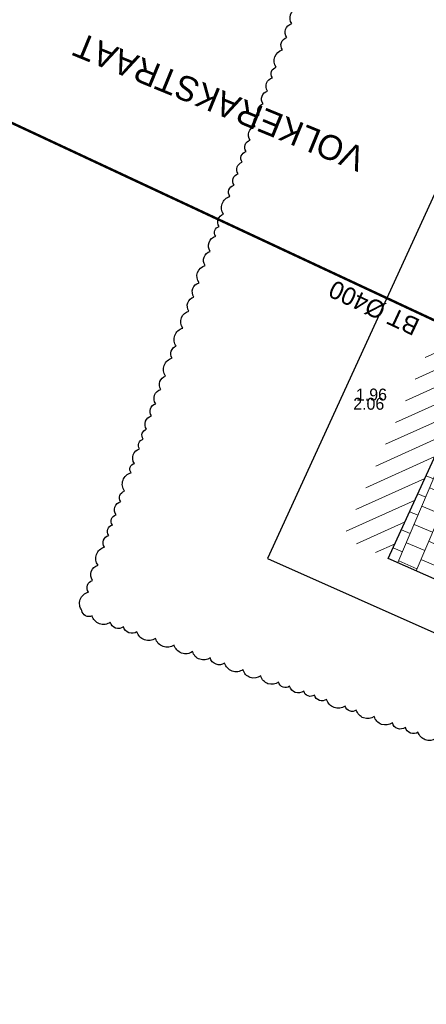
# Model space of a CAD drawing. Header units: metres. Extents: x 134157 to 138734, y 451157 to 455772.
# Tile 689 of 1056: x 136600 to 136608, y 453971 to 453991. Entities that reach past the tile are written whole.
import ezdxf
from ezdxf.enums import TextEntityAlignment as Align

# ---------------------------------------------------------------- set-up
doc = ezdxf.new("R2010")
doc.units = ezdxf.units.M
doc.layers.add('-DR-alg-hulplijnen', color=210, linetype='Continuous', plot=False)
for name, color, linetype in [('-DR-alg-projectgrens 1-200', 3, 'PROJECTGRENS_1-200'), ('-DR-alg-txt-straatnaam', 2, 'Continuous'), ('-DR-bs-rio-DWA Jutfaseweg', 253, 'Continuous'), ('-DR-bs-rio-txt @ 0.2', 253, 'Continuous'), ('-DR-bs-txt-hoogtemaat', 253, 'Continuous'), ('-DR-nw-vh-scheiding erfgrens en bebouwing', 3, 'Continuous')]:
    doc.layers.add(name, color=color, linetype=linetype)
doc.layers.add('-DR-nw-gr-arc-gras', color=7, linetype='Continuous', true_color=0xb5d5a4)
doc.layers.add('-DR-nw-vh-arc-herstellen verharding', color=253, linetype='Continuous', lineweight=5)
doc.layers.add('-DR-nw-vh-arc-tegels 300x300x45', color=253, linetype='Continuous', lineweight=9)
doc.styles.add('Drong', font='txt', dxfattribs={"height": 1.8})
doc.linetypes.add('PROJECTGRENS_1-200', pattern='A,0.32,-0.13,[133,ltypeshp.shx,S=0.13,R=0,X=-0.13,Y=0],-0.13,1.27', length=1.85)
pattern_1 = [(115.335625, (136419.71802, 453326.2367), (-0.223681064, -0.105903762), [0.06, -0.187485]), (205.335625, (136419.71802, 453326.2367), (0.105903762, -0.223681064), [0.06, -0.187485])]

# ---------------------------------------------------------------- blocks, each defined once
blk = doc.blocks.new('*U102')
at = {"style": 'Drong'}
blk.add_attdef('BOBR', text='', height=1.8, rotation=84.5958, dxfattribs=at).set_placement((4.64, 49.043), align=Align.BOTTOM_RIGHT)
blk.add_attdef('MATERIAAL', text='', height=1.8, rotation=84.5958, dxfattribs=at).set_placement((0, 0), align=Align.BOTTOM_CENTER)
blk.add_attdef('BOBL', text='', height=1.8, rotation=84.5958, dxfattribs=at).set_placement((-4.639, -49.042), align=Align.BOTTOM_LEFT)

msp = doc.modelspace()

# ---------------------------------------------------------------- hatches: boundary and pattern name
at = {"layer": '-DR-nw-gr-arc-gras', "transparency": 33554687}
h = msp.add_hatch(dxfattribs=at)
h.set_pattern_fill('AGR-BOLLEN', color=256, scale=0.1, pattern_type=2)
h.set_pattern_definition(pattern_1)
edge = h.paths.add_edge_path()
edge.add_arc((-7000776.81, 3043164.568), 7592527.997, 340.0567505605, 340.0572256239)
edge.add_line((136455.782, 453494.254), (136455.124, 453494.493))
edge.add_arc((380495.222, 364992.548), 259592.304, 160.06665688, 160.08044536)
edge.add_line((136433.832, 453435.762), (136433.813, 453435.768))
edge.add_line((136433.813, 453435.768), (136432.179, 453431.255))
edge.add_line((136432.179, 453431.255), (136432.198, 453431.248))
edge.add_line((136432.198, 453431.248), (136431.678, 453429.87))
edge.add_line((136431.678, 453429.87), (136432.336, 453429.631))
edge.add_line((136432.336, 453429.631), (136434.309, 453435.077))
h = msp.add_hatch(dxfattribs=at)
h.set_pattern_fill('AGR-BOLLEN', color=256, scale=0.1, pattern_type=2)
h.set_pattern_definition(pattern_1)
edge = h.paths.add_edge_path()
edge.add_line((136644.275, 454017.422), (136643.935, 454016.481))
edge.add_line((136643.935, 454016.481), (136643.884, 454016.34))
edge.add_line((136643.884, 454016.34), (136644.542, 454016.102))
edge.add_arc((1711333.983, -116117.427), 1674723.582, 160.095672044, 160.096657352, ccw=False)
edge.add_line((136654.347, 454043.181), (136653.689, 454043.42))
edge.add_line((136653.689, 454043.42), (136653.638, 454043.279))
edge.add_line((136653.638, 454043.279), (136653.298, 454042.339))
edge.add_line((136653.298, 454042.339), (136644.275, 454017.422))
at = {"layer": '-DR-nw-vh-arc-herstellen verharding'}
h = msp.add_hatch(dxfattribs=at)
h.set_pattern_fill('ANSI31', color=256, scale=0.1, angle=335.3179)
h.set_pattern_definition([(24.3265, (136523.8195, 454056.1423), (-0.1307896, 0.2893101), [])])
h.paths.add_polyline_path([(136609.065, 453985.763), (136606.535, 453980.188), (136607.446, 453979.774), (136609.58, 453984.439), (136613.814, 453982.578), (136614.997, 453985.27), (136614.082, 453985.672), (136613.301, 453983.896)])
at = {"layer": '-DR-nw-vh-arc-tegels 300x300x45'}
h = msp.add_hatch(dxfattribs=at)
h.set_pattern_fill('AVH-TEGEL_200X200_HALFST', color=256, scale=2, angle=157, pattern_type=2)
h.set_pattern_definition([(157, (0, 0), (-0.44634816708, -0.027808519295), [0.4, -0.4]), (247, (0, 0), (0.36820194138, -0.1562924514), [])])
h.paths.add_polyline_path([(136608.461, 453981.995), (136607.446, 453979.774), (136610.769, 453978.302), (136616.918, 453975.615), (136617.861, 453977.659), (136616.013, 453978.511)])

# ---------------------------------------------------------------- linework, layer by layer
at = {"layer": '-DR-alg-hulplijnen', "flags": 128}
msp.add_lwpolyline([(136608.401, 453976.143, -0.520567), (136608.046, 453976.27, -0.520567), (136607.789, 453976.362, -0.520567), (136607.527, 453976.455, -0.520567), (136607.162, 453976.586, -0.520567), (136606.801, 453976.714, -0.520567), (136606.574, 453976.795, -0.520567), (136606.202, 453976.929, -0.520567), (136605.957, 453977.016, -0.520567), (136605.741, 453977.093, -0.520567), (136605.457, 453977.195, -0.520567), (136605.233, 453977.275, -0.520567), (136604.876, 453977.402, -0.520567), (136604.518, 453977.53, -0.520567), (136604.148, 453977.663, -0.520567), (136603.856, 453977.767, -0.520567), (136603.502, 453977.893, -0.520567), (136603.131, 453978.026, -0.520567), (136602.756, 453978.16, -0.520567), (136602.382, 453978.294, -0.520567), (136602.109, 453978.391, -0.520567), (136601.845, 453978.485, -0.520567), (136601.477, 453978.617, -0.520567), (136601.27, 453978.721, -0.520567), (136601.404, 453979.095, -0.520567), (136601.487, 453979.33, -0.520567), (136601.597, 453979.636, -0.520567), (136601.728, 453980.003, -0.520567), (136601.812, 453980.237, -0.520567), (136601.886, 453980.447, -0.520567), (136601.96, 453980.651, -0.520567), (136602.055, 453980.919, -0.520567), (136602.131, 453981.13, -0.520567), (136602.263, 453981.5, -0.520567), (136602.33, 453981.689, -0.520567), (136602.436, 453981.984, -0.520567), (136602.506, 453982.18, -0.520567), (136602.577, 453982.379, -0.520567), (136602.673, 453982.648, -0.520567), (136602.76, 453982.892, -0.520567), (136602.864, 453983.182, -0.520567), (136602.96, 453983.45, -0.520567), (136603.091, 453983.817, -0.520567), (136603.175, 453984.053, -0.520567), (136603.306, 453984.42, -0.520567), (136603.429, 453984.762, -0.520567), (136603.53, 453985.046, -0.520567), (136603.632, 453985.331, -0.520567), (136603.757, 453985.682, -0.520567), (136603.859, 453985.967, -0.520567), (136603.968, 453986.271, -0.520567), (136604.039, 453986.47, -0.520567), (136604.127, 453986.717, -0.520567), (136604.255, 453987.074, -0.520567), (136604.337, 453987.305, -0.520567), (136604.418, 453987.531, -0.520567), (136604.501, 453987.763, -0.520567), (136604.579, 453987.982, -0.520567), (136604.66, 453988.207, -0.520567), (136604.76, 453988.488, -0.520567), (136604.842, 453988.717, -0.520567), (136604.922, 453988.942, -0.520567), (136605.015, 453989.2, -0.520567), (136605.111, 453989.47, -0.520567), (136605.188, 453989.684, -0.520567), (136605.312, 453990.032, -0.520567), (136605.4, 453990.279, -0.520567), (136605.5, 453990.56, -0.520567), (136605.609, 453990.863, -0.520567)], format="xyb", dxfattribs=at)
at = {"layer": '-DR-alg-projectgrens 1-200', "flags": 128}
msp.add_lwpolyline([(136721.461, 454206.136), (136727.498, 454223.752), (136730.581, 454232.718), (136734.46, 454243.959), (136738.033, 454254.306), (136742.183, 454266.266), (136750.568, 454290.842), (136760.393, 454319.456), (136770.666, 454349.328), (136772.713, 454355.238), (136774.612, 454360.473), (136776.998, 454367), (136784.306, 454387.208), (136790.339, 454404.083), (136797.311, 454423.36), (136807.058, 454450.093), (136800.646, 454453.198), (136770.129, 454470.839), (136763.463, 454464.393), (136767.222, 454456.488), (136768.447, 454452.902), (136769.612, 454448.539), (136767.19, 454443.604), (136763.98, 454431.785), (136763.498, 454430.807), (136764.785, 454430.222), (136759.65, 454419.865), (136760.207, 454419.614), (136758.305, 454415.755), (136757.433, 454413.928), (136755.514, 454410.037), (136754.993, 454410.292), (136749.872, 454399.962), (136748.616, 454400.585), (136748.548, 454400.448), (136744.287, 454402.547), (136738.76, 454389.718), (136744.829, 454387.062), (136753.517, 454383.259), (136750.445, 454376.232), (136747.3, 454368.999), (136747.702, 454368.821), (136745.421, 454363.658), (136743.771, 454359.882), (136741.474, 454354.715), (136741.107, 454354.878), (136737.945, 454347.853), (136734.86, 454340.776), (136727.193, 454344.181), (136720.397, 454330.285), (136716.705, 454321.73), (136725.346, 454317.886), (136722.199, 454310.807), (136718.145, 454301.488), (136714.131, 454292.713), (136709.748, 454294.641), (136707.09, 454288.607), (136709.573, 454287.506), (136709.53, 454287.41), (136709.617, 454287.371), (136709.424, 454286.945), (136712.118, 454285.768), (136724.405, 454280.406), (136724.395, 454280.372), (136724.56, 454280.301), (136719.327, 454264.621), (136718.554, 454264.279), (136712.149, 454267.043), (136705.337, 454251.495), (136713.155, 454248.122), (136713.63, 454247.107), (136703.363, 454216.017), (136702.53, 454215.665), (136697.3, 454218.013), (136691.656, 454205.193), (136698.169, 454202.287), (136696.085, 454197.547), (136697.116, 454197.066), (136693.34, 454185.771), (136691.21, 454179.799), (136691.154, 454179.818), (136689.257, 454174.47), (136688.677, 454172.922), (136686.645, 454167.859), (136686.793, 454167.806), (136683.499, 454158.729), (136679.62, 454148.161), (136677.544, 454142.392), (136675.601, 454137.021), (136671.76, 454126.401), (136667.085, 454113.483), (136666.31, 454113.053), (136658.521, 454114.651), (136655.4, 454098.982), (136661.092, 454097.825), (136661.269, 454097.519), (136621.35, 453987.863), (136614.377, 453990.963), (136611.935, 453985.53), (136608.375, 453987.12), (136605.014, 453979.773), (136610.368, 453977.386), (136616.099, 453974.911), (136616.418, 453974.217), (136608.394, 453952.136), (136599.91, 453929.479), (136596.333, 453930.847), (136596.703, 453931.801), (136592.691, 453933.357), (136592.582, 453933.111), (136587.167, 453935.208), (136587.113, 453935.101), (136586.908, 453935.2), (136584.73, 453936.252), (136573.42, 453911.897), (136576.906, 453910.227), (136577.755, 453910.817), (136581.71, 453908.923), (136581.78, 453907.891), (136588.355, 453904.743), (136581.357, 453890.288), (136584.408, 453889.218), (136581.92, 453882.301), (136582.601, 453881.581), (136581.142, 453877.478), (136580.13, 453877.281), (136578.301, 453872.104), (136578.986, 453871.382), (136577.526, 453867.309), (136576.539, 453867.19), (136574.654, 453861.99), (136575.357, 453861.219), (136573.859, 453857.098), (136572.823, 453856.858), (136568.249, 453844.056), (136569.051, 453843.723), (136568.246, 453841.986), (136569.916, 453841.29), (136566.692, 453833.862), (136560.757, 453836.486), (136555.193, 453823.556), (136563.207, 453820.33), (136562.244, 453817.938), (136562.059, 453818.012), (136558.019, 453808.014), (136558.218, 453807.935), (136557.146, 453805.252), (136555.477, 453804.556), (136553.671, 453802.5), (136552.612, 453799.698), (136545.82, 453781.422), (136541.647, 453783.356), (136534.75, 453768.68), (136539.525, 453766.451), (136534.814, 453753.868), (136534.789, 453753.879), (136534.379, 453752.873), (136534.182, 453752.96), (136532.926, 453749.667), (136533.099, 453749.603), (136532.772, 453748.705), (136532.584, 453748.792), (136530.457, 453743.085), (136530.627, 453743.022), (136516.493, 453704.592), (136514.575, 453699.22), (136492.181, 453636.401), (136492.736, 453636.204), (136489.157, 453626.341), (136485.079, 453628.249), (136478.16, 453613.788), (136483.141, 453611.479), (136461.867, 453552.94), (136457.354, 453554.582), (136454.06, 453545.417), (136458.648, 453543.776), (136443.598, 453501.593), (136436.391, 453504.175), (136430.824, 453488.627), (136437.02, 453486.393), (136418.282, 453434.811), (136413.227, 453420.085), (136407.364, 453401.466), (136407.056, 453400.056), (136406.467, 453398.451), (136401.897, 453385.592), (136395.332, 453388.701), (136389.231, 453376.079), (136397.157, 453372.353), (136391.911, 453357.791), (136390.965, 453355.464), (136388.624, 453350.371), (136384.302, 453352.274), (136382.126, 453347.544), (136391.358, 453344.243), (136383.168, 453321.66), (136378.588, 453323.362), (136367.282, 453291.791), (136367.871, 453291.227), (136363.518, 453279.255), (136362.091, 453275.277), (136356.432, 453259.57), (136355.262, 453256.31), (136348.573, 453237.876), (136370.776, 453230.272), (136374.328, 453240.694), (136372.767, 453241.803), (136382.163, 453267.942), (136384.551, 453274.649), (136388.98, 453286.656), (136393.345, 453297.287), (136406.664, 453334.269), (136411.924, 453350.355), (136416.754, 453363.949), (136418.454, 453363.341), (136423.3, 453376.902), (136421.649, 453377.491), (136422.516, 453379.917), (136425.014, 453387.05), (136430.128, 453401.329), (136433.008, 453409.364), (136437.5, 453421.973), (136444.424, 453441.303), (136447.898, 453451.043), (136454.668, 453469.854), (136458.254, 453479.666), (136467.647, 453501.921), (136478.422, 453531.465), (136485.603, 453551.259), (136497.269, 453583.741), (136504.056, 453602.586), (136505.832, 453601.952), (136510.678, 453615.512), (136508.932, 453616.136), (136511.581, 453623.496), (136513.58, 453629.053), (136518.673, 453642.888), (136519.015, 453643.404), (136522.68, 453653.62), (136522.664, 453653.957), (136523.62, 453656.594), (136528.73, 453670.926), (136534.757, 453688.003), (136543.62, 453712.768), (136551.352, 453734.38), (136563.425, 453767.68), (136566.609, 453776.654), (136569.182, 453777.966), (136577.487, 453774.867), (136583.873, 453792.703), (136575.924, 453795.622), (136575.205, 453797.155), (136576.997, 453801.811), (136581.956, 453815.424), (136586.269, 453827.274), (136591.505, 453840.84), (136603.758, 453874.947), (136606.204, 453881.939), (136608.18, 453887.612), (136608.471, 453887.616), (136610.071, 453888.673), (136612.877, 453896.334), (136616.917, 453896.194), (136618.846, 453897.187), (136619.38, 453898.504), (136644.157, 453889.689), (136649.259, 453888.431), (136662.916, 453886.017), (136671.374, 453885.367), (136676.87, 453884.95), (136677.795, 453897.157), (136672.556, 453897.554), (136667.447, 453898.46), (136645.41, 453906.114), (136624.779, 453913.547), (136625.184, 453914.831), (136624.39, 453916.757), (136621.376, 453919.233), (136624.284, 453927.322), (136623.281, 453929.136), (136623.21, 453929.192), (136624.085, 453931.643), (136629.304, 453946.51), (136630.541, 453950.147), (136636.243, 453965.665), (136638.191, 453964.969), (136643.718, 453980.515), (136641.829, 453981.19), (136651.204, 454007.423), (136658.506, 454027.642), (136665.47, 454047.006), (136669.496, 454058.357), (136675.354, 454074.419), (136676.258, 454077.094), (136678.747, 454083.756), (136682.526, 454094.171), (136686.101, 454103.639), (136687.039, 454106.475), (136697.795, 454137.242), (136697.717, 454137.253), (136705.555, 454159.78), (136713.078, 454181.729), (136716.785, 454192.515), (136718.108, 454192.042), (136722.954, 454205.602)], close=True, dxfattribs=at)
at = {"layer": '-DR-bs-rio-DWA Jutfaseweg', "const_width": 0.05, "elevation": 2.153, "flags": 128}
msp.add_lwpolyline([(136616.647, 453980.705), (136598.437, 453989.224)], dxfattribs=at)
at = {"layer": '-DR-nw-vh-scheiding erfgrens en bebouwing', "flags": 128}
msp.add_lwpolyline([(136591.565, 453932.273), (136593.105, 453931.695), (136593.297, 453932.05), (136595.443, 453931.225), (136595.065, 453930.261), (136600.493, 453928.185), (136609.332, 453951.79), (136617.498, 453974.261), (136616.918, 453975.615), (136610.769, 453978.302), (136607.446, 453979.774), (136609.58, 453984.439), (136613.814, 453982.578)], dxfattribs=at)

# ---------------------------------------------------------------- block references
at = {"layer": '-DR-bs-rio-txt @ 0.2'}
ref = msp.add_blockref('*U102', (136607.28, 453985.087, 2.153), dxfattribs=dict(at, xscale=0.2, yscale=0.2, zscale=0.2, rotation=70.33562535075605))
ref.add_attrib('MATERIAAL', 'BT Ø400', dxfattribs={"layer": '0', "height": 0.36, "rotation": 154.9314, "style": 'Drong'}).set_placement((136607.28, 453985.087, 2.153), align=Align.BOTTOM_CENTER)

# ---------------------------------------------------------------- texts
at = {"layer": '-DR-alg-txt-straatnaam', "style": 'Drong'}
msp.add_text('VOLKERAKSTRAAT', height=0.5, rotation=157.7183, dxfattribs=at).set_placement((136607.025, 453988.027))
at = {"layer": '-DR-bs-txt-hoogtemaat', "color": 253, "char_height": 0.24, "attachment_point": 7, "style": 'Drong'}
for s, insert in [('1.96', (136606.794, 453982.955, 1.962)), ('2.06', (136606.739, 453982.769, 2.062))]:
    msp.add_mtext(s, dxfattribs=dict(at, insert=insert))

doc.saveas('drawing.dxf')
